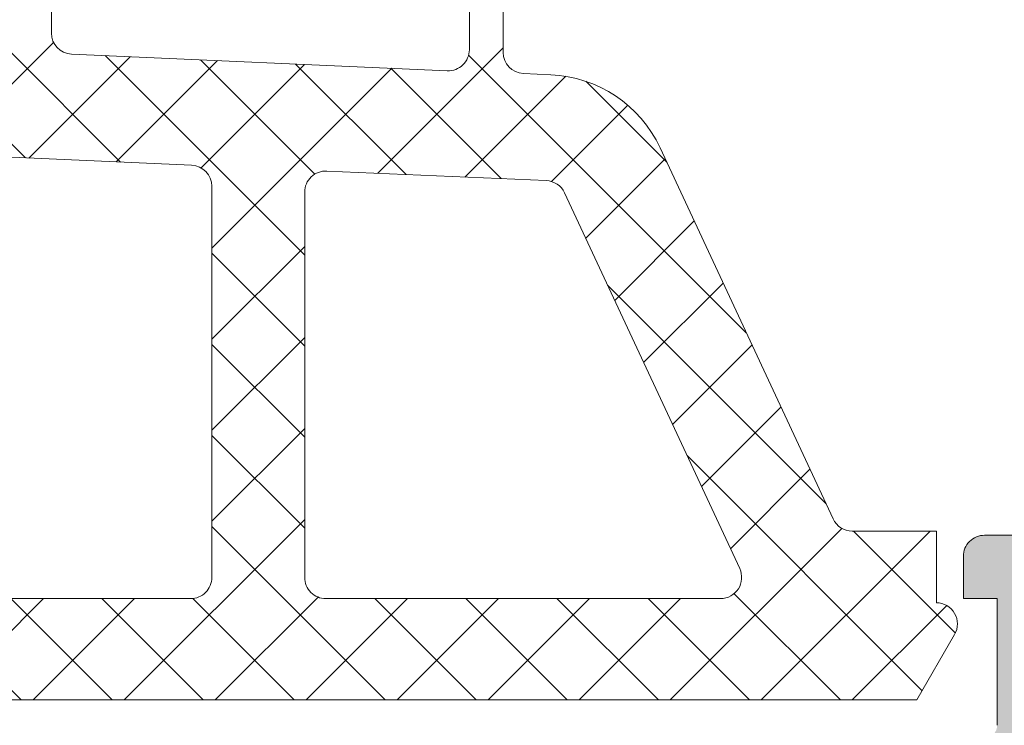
# Model space of a CAD drawing. Header units: millimetres. Extents: x 213386 to 459888, y 74252 to 208052.
# Tile 346 of 517: x 373081 to 373104, y 200468 to 200485. Entities that reach past the tile are written whole.
import ezdxf

# ---------------------------------------------------------------- set-up
doc = ezdxf.new("R2010")
doc.units = ezdxf.units.MM
doc.layers.get('Defpoints').update_dxf_attribs({"color": 255, "lineweight": 0})
doc.layers.add('FASÁDA DETAILNÍ', color=255, linetype='Continuous', lineweight=0)
doc.layers.add('NOVA', color=255, linetype='Continuous', lineweight=0)
doc.styles.add('CS-ROMANS', font='romans.shx', dxfattribs={"width": 0.75, "oblique": 5})
doc.dimstyles.new('A_KÓTA_50', dxfattribs={"dimtxt": 110, "dimasz": 2, "dimexe": 100, "dimexo": 1500, "dimgap": 40, "dimtad": 1, "dimrnd": 1, "dimdsep": 46, "dimtxsty": 'CS-ROMANS', "dimblk": 'KOT_CARA20', "dimcen": 45, "dimse1": 1, "dimse2": 1, "dimclrd": 256, "dimclre": 256, "dimclrt": 256, "dimadec": 0, "dimazin": 0, "dimtfac": 1, "dimtix": 1, "dimtmove": 2, "dimatfit": 3, "dimldrblk": 'OBLIQUE', "dimfxl": 100, "dimtolj": 1, "dimarcsym": 0})
pattern_1 = [(135, (0, 0), (-1.077630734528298, -1.077630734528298), []), (225, (0, 0), (1.077630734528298, -1.077630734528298), [])]

# ---------------------------------------------------------------- blocks, each defined once
blk = doc.blocks.new('A$C29162560')
at = {"layer": 'FASÁDA DETAILNÍ'}
h = blk.add_hatch(dxfattribs=at)
h.set_pattern_fill('ANSI37', color=256, scale=0.48, angle=90, style=0)
h.set_pattern_definition(pattern_1)
edge = h.paths.add_edge_path(flags=16)
edge.add_line((-906.219358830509, -1460.164384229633), (-906.1196148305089, -1461.557238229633))
edge.add_arc((-906.718081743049, -1461.600095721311), 0.5999995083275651, -90.00000835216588, 4.096080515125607, ccw=False)
edge.add_arc((-906.718081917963, -1461.600095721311), 0.5999995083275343, 175.9039194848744, 270.0000083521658, ccw=False)
edge.add_line((-907.3165488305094, -1461.557238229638), (-907.2168048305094, -1460.164384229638))
edge.add_arc((-906.718081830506, -1460.20009870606), 0.500000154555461, 4.096064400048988, 175.9039355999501, ccw=False)
edge = h.paths.add_edge_path(flags=16)
edge.add_arc((-908.3180784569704, -1457.000090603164), 0.4999996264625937, -90.00004280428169, 4.28042947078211e-05, ccw=False)
edge.add_line((-908.3180788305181, -1457.500090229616), (-911.911763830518, -1457.500090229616))
edge.add_arc((-911.9117638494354, -1457.000089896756), 0.5000003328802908, 156.7819733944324, 270.0000021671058, ccw=False)
edge.add_line((-912.3712698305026, -1456.80297422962), (-909.6553918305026, -1450.47187222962))
edge.add_arc((-909.1958864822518, -1450.668988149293), 0.4999998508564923, 87.49988936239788, 156.7819182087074, ccw=False)
edge.add_line((-909.1740758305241, -1450.169464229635), (-908.2962688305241, -1450.207790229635))
edge.add_arc((-908.3180783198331, -1450.707313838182), 0.4999994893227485, -4.485695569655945e-05, 87.50002088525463, ccw=False)
edge.add_line((-907.8180788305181, -1450.707314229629), (-907.8180788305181, -1457.000090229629))
edge = h.paths.add_edge_path(flags=16)
edge.add_line((-882.7641598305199, -1451.591928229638), (-878.61548983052, -1460.488781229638))
edge.add_arc((-879.0686435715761, -1460.70009036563), 0.4999998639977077, -90.00002967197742, 25.000007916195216, ccw=False)
edge.add_line((-879.0686438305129, -1461.200090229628), (-888.418078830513, -1461.200090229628))
edge.add_arc((-888.4180792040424, -1460.700090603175), 0.49999962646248, 179.9999571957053, 270.0000428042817, ccw=False)
edge.add_line((-888.9180788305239, -1460.700090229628), (-888.9180788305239, -1451.576167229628))
edge.add_arc((-888.4180787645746, -1451.57616739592), 0.5000000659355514, 87.49997275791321, 179.9999809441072, ccw=False)
edge.add_line((-888.3962688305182, -1451.076643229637), (-883.1955048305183, -1451.303713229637))
edge.add_arc((-883.2173145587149, -1451.803238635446), 0.5000012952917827, 25.000091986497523, 87.50000252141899, ccw=False)
edge = h.paths.add_edge_path(flags=16)
edge.add_arc((-891.6180784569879, -1460.700090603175), 0.4999996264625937, -90.00004280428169, 4.28042947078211e-05, ccw=False)
edge.add_line((-891.6180788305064, -1461.200090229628), (-898.8180788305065, -1461.200090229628))
edge.add_arc((-898.8180792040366, -1460.700090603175), 0.49999962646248, 179.9999571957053, 270.0000428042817, ccw=False)
edge.add_line((-899.3180788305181, -1460.700090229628), (-899.3180788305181, -1459.500090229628))
edge.add_arc((-901.3180773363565, -1459.500088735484), 1.999998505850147, 359.9999571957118, 450.0000428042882)
edge.add_line((-901.3180788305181, -1457.500090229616), (-905.118078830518, -1457.500090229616))
edge.add_arc((-905.1180792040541, -1457.000090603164), 0.49999962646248, 179.9999571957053, 270.0000428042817, ccw=False)
edge.add_line((-905.6180788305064, -1457.000090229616), (-905.6180788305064, -1450.847029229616))
edge.add_arc((-905.1180787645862, -1450.847029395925), 0.5000000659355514, 87.49997275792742, 179.9999809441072, ccw=False)
edge.add_line((-905.0962688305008, -1450.347505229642), (-899.5962688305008, -1450.587640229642))
edge.add_arc((-899.6180783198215, -1451.08716383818), 0.4999994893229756, -4.4856929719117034e-05, 87.50002088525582, ccw=False)
edge.add_line((-899.1180788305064, -1451.087164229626), (-899.1180788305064, -1456.400090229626))
edge.add_arc((-898.0180788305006, -1456.400090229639), 1.100000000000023, 180, 360)
edge.add_line((-896.9180788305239, -1456.400090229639), (-896.9180788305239, -1451.226879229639))
edge.add_arc((-896.4180787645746, -1451.226879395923), 0.500000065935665, 87.49997275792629, 179.9999809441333, ccw=False)
edge.add_line((-896.3962688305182, -1450.727355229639), (-891.5962688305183, -1450.936928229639))
edge.add_arc((-891.6180783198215, -1451.436451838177), 0.4999994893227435, -4.4856929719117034e-05, 87.50002088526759, ccw=False)
edge.add_line((-891.1180788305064, -1451.436452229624), (-891.1180788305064, -1460.700090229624))
edge = h.paths.add_edge_path()
edge.add_line((-876.4050258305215, -1459.313633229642), (-880.5028748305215, -1450.525767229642))
edge.add_ellipse((-883.2218001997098, -1451.793624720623), major_axis=(-3.00000296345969, 0), ratio=1, start_angle=205.0000306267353, end_angle=267.4999411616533)
edge.add_line((-883.0909388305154, -1448.796477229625), (-883.7398888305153, -1448.768143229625))
edge.add_ellipse((-883.7180793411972, -1448.268619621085), major_axis=(-0.4999994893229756, 0), ratio=1, start_angle=-4.4856929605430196e-05, end_angle=87.50002088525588, ccw=False)
edge.add_line((-884.2180788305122, -1448.268619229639), (-884.2180788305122, -1447.300090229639))
edge.add_ellipse((-884.3180787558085, -1447.300090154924), major_axis=(-0.09999992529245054, 0), ratio=1, start_angle=179.9999571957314, end_angle=270.0000428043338)
edge.add_line((-884.3180788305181, -1447.200090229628), (-884.9180788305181, -1447.200090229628))
edge.add_ellipse((-884.9180789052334, -1447.300090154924), major_axis=(-0.09999992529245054, 0), ratio=1, start_angle=-90.0000428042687, end_angle=4.280426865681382e-05)
edge.add_line((-885.0180788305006, -1447.300090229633), (-885.0180788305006, -1448.203128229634))
edge.add_ellipse((-885.5180788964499, -1448.203128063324), major_axis=(-0.5000000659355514, 0), ratio=1, start_angle=87.49997275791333, end_angle=179.9999809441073, ccw=False)
edge.add_line((-885.5398888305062, -1448.702652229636), (-894.4401828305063, -1448.308814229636))
edge.add_ellipse((-894.4180787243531, -1447.809302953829), major_axis=(-0.5000001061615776, 0), ratio=1, start_angle=-8.298705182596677e-05, end_angle=87.46623077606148, ccw=False)
edge.add_line((-894.9180788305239, -1447.809302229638), (-894.9180788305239, -1447.200090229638))
edge.add_ellipse((-895.0180787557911, -1447.200090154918), major_axis=(-0.09999992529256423, 0), ratio=1, start_angle=179.9999571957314, end_angle=270.0000428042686)
edge.add_line((-895.0180788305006, -1447.100090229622), (-895.6180788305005, -1447.100090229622))
edge.add_ellipse((-895.618078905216, -1447.200090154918), major_axis=(-0.09999992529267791, 0), ratio=1, start_angle=-90.0000428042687, end_angle=4.280426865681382e-05)
edge.add_line((-895.7180788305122, -1447.200090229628), (-895.7180788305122, -1447.729652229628))
edge.add_ellipse((-896.2180793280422, -1447.729652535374), major_axis=(-0.5000004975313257, 0), ratio=1, start_angle=87.46630200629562, end_angle=180.0000350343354, ccw=False)
edge.add_line((-896.2401828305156, -1448.229164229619), (-907.7804078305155, -1447.718508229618))
edge.add_ellipse((-907.7585982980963, -1447.218983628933), major_axis=(-0.5000004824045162, 0), ratio=1, start_angle=-3.2170573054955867, end_angle=87.5000209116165, ccw=False)
edge.add_line((-908.257810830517, -1447.190924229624), (-907.969247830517, -1442.057181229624))
edge.add_ellipse((-907.5588298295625, -1442.172736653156), major_axis=(-0.4263754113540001, 0), ratio=1, start_angle=200.7589723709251, end_angle=344.2751455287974, ccw=False)
edge.add_line((-907.1601348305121, -1442.021613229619), (-907.1613748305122, -1442.254216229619))
edge.add_line((-907.1613748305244, -1442.25421622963), (-907.4595128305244, -1444.13679522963))
edge.add_line((-907.4595128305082, -1444.136795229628), (-907.0590868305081, -1446.986080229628))
edge.add_ellipse((-906.7620062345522, -1446.944329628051), major_axis=(-0.2999999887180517, 0), ratio=1, start_angle=7.999744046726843, end_angle=124.5977463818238)
edge.add_ellipse((-908.2951196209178, -1444.721758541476), major_axis=(-3.000047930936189, 0), ratio=1, start_angle=124.5976412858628, end_angle=198.0084245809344)
edge.add_line((-905.4420408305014, -1443.794273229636), (-906.0756168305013, -1441.539382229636))
edge.add_ellipse((-906.8508293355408, -1441.700311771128), major_axis=(-0.7917403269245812, 0), ratio=1, start_angle=191.7276897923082, end_angle=263.2016537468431)
edge.add_line((-906.7571068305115, -1440.914138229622), (-907.8153168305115, -1440.912917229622))
edge.add_ellipse((-907.6861925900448, -1442.0920034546), major_axis=(-1.186135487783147, 0), ratio=1, start_angle=276.2496781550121, end_angle=341.3444235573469)
edge.add_line((-908.8100068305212, -1441.712584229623), (-909.9043398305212, -1444.953924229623))
edge.add_line((-909.9043398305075, -1444.953924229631), (-912.7941178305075, -1453.003719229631))
edge.add_line((-912.7941178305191, -1453.003719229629), (-917.1269268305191, -1462.901596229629))
edge.add_ellipse((-916.6679178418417, -1463.099866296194), major_axis=(-0.5000002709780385, 0), ratio=1, start_angle=-23.36204948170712, end_angle=89.93342362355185)
edge.add_line((-916.6684988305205, -1463.599866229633), (-916.1217978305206, -1463.600501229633))
edge.add_ellipse((-916.1212175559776, -1463.10050112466), major_axis=(-0.5000004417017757, 0), ratio=1, start_angle=89.93350548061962, end_angle=156.0791754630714)
edge.add_line((-915.6641638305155, -1463.303238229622), (-914.2624078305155, -1460.099235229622))
edge.add_ellipse((-913.3462667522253, -1460.5000895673), major_axis=(-0.9999993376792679, 0), ratio=1, start_angle=269.99994718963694, end_angle=336.3683852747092, ccw=False)
edge.add_line((-913.346265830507, -1459.500090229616), (-908.118323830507, -1459.500090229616))
edge.add_line((-908.1183238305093, -1459.500090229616), (-908.1183148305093, -1461.299569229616))
edge.add_line((-908.118314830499, -1461.299569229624), (-908.6331158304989, -1461.437511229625))
edge.add_ellipse((-908.5183505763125, -1461.714665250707), major_axis=(-0.2999756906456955, 0), ratio=1, start_angle=-67.50629973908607, end_angle=22.5035666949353)
edge.add_line((-908.7954848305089, -1461.829478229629), (-907.946317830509, -1463.099605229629))
edge.add_ellipse((-907.0804536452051, -1462.599884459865), major_axis=(-0.9997207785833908, 0), ratio=1, start_angle=29.99076069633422, end_angle=90.00761184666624)
edge.add_line((-907.0803208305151, -1463.599605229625), (-906.3559598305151, -1463.599574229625))
edge.add_ellipse((-906.3561678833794, -1462.599836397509), major_axis=(-0.9997378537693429, 0), ratio=1, start_angle=90.01192367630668, end_angle=150.0086750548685)
edge.add_line((-905.4902938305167, -1463.099574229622), (-904.6411268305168, -1461.829478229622))
edge.add_ellipse((-904.9182743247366, -1461.714666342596), major_axis=(-0.2999875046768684, 0), ratio=1, start_angle=157.4975938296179, end_angle=247.5013961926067)
edge.add_line((-904.8034808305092, -1461.437511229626), (-905.3182968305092, -1461.299539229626))
edge.add_line((-905.3182968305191, -1461.299539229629), (-905.3183048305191, -1459.500090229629))
edge.add_line((-905.3183048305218, -1459.500090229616), (-902.1180778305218, -1459.500090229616))
edge.add_ellipse((-902.1180776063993, -1459.800090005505), major_axis=(-0.299999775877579, 0), ratio=1, start_angle=179.9999571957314, end_angle=270.0000428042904, ccw=False)
edge.add_line((-901.8180778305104, -1459.800090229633), (-901.8180778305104, -1463.100086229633))
edge.add_ellipse((-901.3180782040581, -1463.100086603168), major_axis=(-0.4999996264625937, 0), ratio=1, start_angle=-4.280429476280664e-05, end_angle=90.00004280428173)
edge.add_line((-901.3180778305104, -1463.600086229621), (-874.4204558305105, -1463.600086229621))
edge.add_line((-874.420455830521, -1463.600086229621), (-873.5253378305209, -1462.049694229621))
edge.add_ellipse((-873.9583503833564, -1461.799694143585), major_axis=(-0.4999999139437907, 0), ratio=1, start_angle=149.999982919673, end_angle=269.9999366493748)
edge.add_line((-873.9583498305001, -1461.299694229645), (-873.9583498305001, -1459.602323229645))
edge.add_line((-873.9583498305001, -1459.602323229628), (-875.9518718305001, -1459.602323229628))
edge.add_ellipse((-875.9518721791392, -1459.102322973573), major_axis=(-0.5000002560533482, 0), ratio=1, start_angle=25.00012858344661, end_angle=90.00003995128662, ccw=False)
h = blk.add_hatch(dxfattribs=at)
h.set_pattern_fill('ANSI37', color=256, scale=0.48, angle=90, style=0)
h.set_pattern_definition(pattern_1)
edge = h.paths.add_edge_path(flags=16)
edge.add_line((-906.219358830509, -1460.164384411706), (-906.1196148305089, -1461.557238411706))
edge.add_arc((-906.718081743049, -1461.600095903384), 0.5999995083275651, -90.00000835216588, 4.096080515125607, ccw=False)
edge.add_arc((-906.718081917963, -1461.600095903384), 0.5999995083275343, 175.9039194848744, 270.0000083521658, ccw=False)
edge.add_line((-907.3165488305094, -1461.557238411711), (-907.2168048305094, -1460.164384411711))
edge.add_arc((-906.718081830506, -1460.200098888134), 0.500000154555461, 4.096064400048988, 175.9039355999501, ccw=False)
edge = h.paths.add_edge_path(flags=16)
edge.add_arc((-908.3180784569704, -1457.000090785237), 0.4999996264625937, -90.00004280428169, 4.28042947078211e-05, ccw=False)
edge.add_line((-908.3180788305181, -1457.50009041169), (-911.911763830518, -1457.50009041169))
edge.add_arc((-911.9117638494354, -1457.000090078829), 0.5000003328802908, 156.7819733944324, 270.0000021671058, ccw=False)
edge.add_line((-912.3712698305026, -1456.802974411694), (-909.6553918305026, -1450.471872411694))
edge.add_arc((-909.1958864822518, -1450.668988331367), 0.4999998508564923, 87.49988936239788, 156.7819182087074, ccw=False)
edge.add_line((-909.1740758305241, -1450.169464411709), (-908.2962688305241, -1450.207790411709))
edge.add_arc((-908.3180783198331, -1450.707314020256), 0.4999994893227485, -4.485695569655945e-05, 87.50002088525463, ccw=False)
edge.add_line((-907.8180788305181, -1450.707314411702), (-907.8180788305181, -1457.000090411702))
edge = h.paths.add_edge_path(flags=16)
edge.add_line((-882.7641598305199, -1451.591928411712), (-878.61548983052, -1460.488781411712))
edge.add_arc((-879.0686435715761, -1460.700090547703), 0.4999998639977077, -90.00002967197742, 25.000007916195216, ccw=False)
edge.add_line((-879.0686438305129, -1461.200090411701), (-888.418078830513, -1461.200090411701))
edge.add_arc((-888.4180792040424, -1460.700090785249), 0.49999962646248, 179.9999571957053, 270.0000428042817, ccw=False)
edge.add_line((-888.9180788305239, -1460.700090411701), (-888.9180788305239, -1451.576167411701))
edge.add_arc((-888.4180787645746, -1451.576167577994), 0.5000000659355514, 87.49997275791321, 179.9999809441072, ccw=False)
edge.add_line((-888.3962688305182, -1451.07664341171), (-883.1955048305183, -1451.30371341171))
edge.add_arc((-883.2173145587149, -1451.80323881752), 0.5000012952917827, 25.000091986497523, 87.50000252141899, ccw=False)
edge = h.paths.add_edge_path(flags=16)
edge.add_arc((-891.6180784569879, -1460.700090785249), 0.4999996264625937, -90.00004280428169, 4.28042947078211e-05, ccw=False)
edge.add_line((-891.6180788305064, -1461.200090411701), (-898.8180788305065, -1461.200090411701))
edge.add_arc((-898.8180792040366, -1460.700090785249), 0.49999962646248, 179.9999571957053, 270.0000428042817, ccw=False)
edge.add_line((-899.3180788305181, -1460.700090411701), (-899.3180788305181, -1459.500090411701))
edge.add_arc((-901.3180773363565, -1459.500088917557), 1.999998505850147, 359.9999571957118, 450.0000428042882)
edge.add_line((-901.3180788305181, -1457.50009041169), (-905.118078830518, -1457.50009041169))
edge.add_arc((-905.1180792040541, -1457.000090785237), 0.49999962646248, 179.9999571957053, 270.0000428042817, ccw=False)
edge.add_line((-905.6180788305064, -1457.00009041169), (-905.6180788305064, -1450.84702941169))
edge.add_arc((-905.1180787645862, -1450.847029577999), 0.5000000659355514, 87.49997275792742, 179.9999809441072, ccw=False)
edge.add_line((-905.0962688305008, -1450.347505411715), (-899.5962688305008, -1450.587640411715))
edge.add_arc((-899.6180783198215, -1451.087164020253), 0.4999994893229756, -4.4856929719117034e-05, 87.50002088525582, ccw=False)
edge.add_line((-899.1180788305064, -1451.0871644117), (-899.1180788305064, -1456.4000904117))
edge.add_arc((-898.0180788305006, -1456.400090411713), 1.100000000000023, 180, 360)
edge.add_line((-896.9180788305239, -1456.400090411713), (-896.9180788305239, -1451.226879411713))
edge.add_arc((-896.4180787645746, -1451.226879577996), 0.500000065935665, 87.49997275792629, 179.9999809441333, ccw=False)
edge.add_line((-896.3962688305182, -1450.727355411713), (-891.5962688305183, -1450.936928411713))
edge.add_arc((-891.6180783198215, -1451.436452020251), 0.4999994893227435, -4.4856929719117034e-05, 87.50002088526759, ccw=False)
edge.add_line((-891.1180788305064, -1451.436452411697), (-891.1180788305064, -1460.700090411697))
edge = h.paths.add_edge_path()
edge.add_line((-876.4050258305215, -1459.313633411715), (-880.5028748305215, -1450.525767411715))
edge.add_ellipse((-883.2218001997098, -1451.793624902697), major_axis=(-3.00000296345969, 0), ratio=1, start_angle=205.0000306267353, end_angle=267.4999411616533)
edge.add_line((-883.0909388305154, -1448.796477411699), (-883.7398888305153, -1448.768143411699))
edge.add_ellipse((-883.7180793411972, -1448.268619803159), major_axis=(-0.4999994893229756, 0), ratio=1, start_angle=-4.4856929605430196e-05, end_angle=87.50002088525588, ccw=False)
edge.add_line((-884.2180788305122, -1448.268619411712), (-884.2180788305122, -1447.300090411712))
edge.add_ellipse((-884.3180787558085, -1447.300090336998), major_axis=(-0.09999992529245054, 0), ratio=1, start_angle=179.9999571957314, end_angle=270.0000428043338)
edge.add_line((-884.3180788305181, -1447.200090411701), (-884.9180788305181, -1447.200090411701))
edge.add_ellipse((-884.9180789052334, -1447.300090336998), major_axis=(-0.09999992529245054, 0), ratio=1, start_angle=-90.0000428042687, end_angle=4.280426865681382e-05)
edge.add_line((-885.0180788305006, -1447.300090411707), (-885.0180788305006, -1448.203128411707))
edge.add_ellipse((-885.5180788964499, -1448.203128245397), major_axis=(-0.5000000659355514, 0), ratio=1, start_angle=87.49997275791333, end_angle=179.9999809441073, ccw=False)
edge.add_line((-885.5398888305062, -1448.70265241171), (-894.4401828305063, -1448.30881441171))
edge.add_ellipse((-894.4180787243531, -1447.809303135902), major_axis=(-0.5000001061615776, 0), ratio=1, start_angle=-8.298705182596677e-05, end_angle=87.46623077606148, ccw=False)
edge.add_line((-894.9180788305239, -1447.809302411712), (-894.9180788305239, -1447.200090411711))
edge.add_ellipse((-895.0180787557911, -1447.200090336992), major_axis=(-0.09999992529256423, 0), ratio=1, start_angle=179.9999571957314, end_angle=270.0000428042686)
edge.add_line((-895.0180788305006, -1447.100090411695), (-895.6180788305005, -1447.100090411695))
edge.add_ellipse((-895.618078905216, -1447.200090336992), major_axis=(-0.09999992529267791, 0), ratio=1, start_angle=-90.0000428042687, end_angle=4.280426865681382e-05)
edge.add_line((-895.7180788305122, -1447.200090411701), (-895.7180788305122, -1447.729652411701))
edge.add_ellipse((-896.2180793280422, -1447.729652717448), major_axis=(-0.5000004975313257, 0), ratio=1, start_angle=87.46630200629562, end_angle=180.0000350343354, ccw=False)
edge.add_line((-896.2401828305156, -1448.229164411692), (-907.7804078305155, -1447.718508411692))
edge.add_ellipse((-907.7585982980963, -1447.218983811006), major_axis=(-0.5000004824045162, 0), ratio=1, start_angle=-3.2170573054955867, end_angle=87.5000209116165, ccw=False)
edge.add_line((-908.257810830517, -1447.190924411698), (-907.969247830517, -1442.057181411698))
edge.add_ellipse((-907.5588298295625, -1442.172736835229), major_axis=(-0.4263754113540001, 0), ratio=1, start_angle=200.7589723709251, end_angle=344.2751455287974, ccw=False)
edge.add_line((-907.1601348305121, -1442.021613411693), (-907.1613748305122, -1442.254216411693))
edge.add_line((-907.1613748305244, -1442.254216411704), (-907.4595128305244, -1444.136795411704))
edge.add_line((-907.4595128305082, -1444.136795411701), (-907.0590868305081, -1446.986080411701))
edge.add_ellipse((-906.7620062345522, -1446.944329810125), major_axis=(-0.2999999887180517, 0), ratio=1, start_angle=7.999744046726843, end_angle=124.5977463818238)
edge.add_ellipse((-908.2951196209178, -1444.72175872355), major_axis=(-3.000047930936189, 0), ratio=1, start_angle=124.5976412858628, end_angle=198.0084245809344)
edge.add_line((-905.4420408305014, -1443.79427341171), (-906.0756168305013, -1441.53938241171))
edge.add_ellipse((-906.8508293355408, -1441.700311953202), major_axis=(-0.7917403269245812, 0), ratio=1, start_angle=191.7276897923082, end_angle=263.2016537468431)
edge.add_line((-906.7571068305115, -1440.914138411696), (-907.8153168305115, -1440.912917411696))
edge.add_ellipse((-907.6861925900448, -1442.092003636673), major_axis=(-1.186135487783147, 0), ratio=1, start_angle=276.2496781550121, end_angle=341.3444235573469)
edge.add_line((-908.8100068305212, -1441.712584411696), (-909.9043398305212, -1444.953924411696))
edge.add_line((-909.9043398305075, -1444.953924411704), (-912.7941178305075, -1453.003719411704))
edge.add_line((-912.7941178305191, -1453.003719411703), (-917.1269268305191, -1462.901596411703))
edge.add_ellipse((-916.6679178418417, -1463.099866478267), major_axis=(-0.5000002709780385, 0), ratio=1, start_angle=-23.36204948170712, end_angle=89.93342362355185)
edge.add_line((-916.6684988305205, -1463.599866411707), (-916.1217978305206, -1463.600501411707))
edge.add_ellipse((-916.1212175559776, -1463.100501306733), major_axis=(-0.5000004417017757, 0), ratio=1, start_angle=89.93350548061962, end_angle=156.0791754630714)
edge.add_line((-915.6641638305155, -1463.303238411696), (-914.2624078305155, -1460.099235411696))
edge.add_ellipse((-913.3462667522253, -1460.500089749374), major_axis=(-0.9999993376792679, 0), ratio=1, start_angle=269.99994718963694, end_angle=336.3683852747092, ccw=False)
edge.add_line((-913.346265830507, -1459.50009041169), (-908.118323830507, -1459.50009041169))
edge.add_line((-908.1183238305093, -1459.50009041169), (-908.1183148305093, -1461.29956941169))
edge.add_line((-908.118314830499, -1461.299569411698), (-908.6331158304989, -1461.437511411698))
edge.add_ellipse((-908.5183505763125, -1461.714665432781), major_axis=(-0.2999756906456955, 0), ratio=1, start_angle=-67.50629973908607, end_angle=22.5035666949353)
edge.add_line((-908.7954848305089, -1461.829478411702), (-907.946317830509, -1463.099605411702))
edge.add_ellipse((-907.0804536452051, -1462.599884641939), major_axis=(-0.9997207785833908, 0), ratio=1, start_angle=29.99076069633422, end_angle=90.00761184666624)
edge.add_line((-907.0803208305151, -1463.599605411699), (-906.3559598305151, -1463.599574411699))
edge.add_ellipse((-906.3561678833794, -1462.599836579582), major_axis=(-0.9997378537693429, 0), ratio=1, start_angle=90.01192367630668, end_angle=150.0086750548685)
edge.add_line((-905.4902938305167, -1463.099574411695), (-904.6411268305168, -1461.829478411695))
edge.add_ellipse((-904.9182743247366, -1461.714666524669), major_axis=(-0.2999875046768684, 0), ratio=1, start_angle=157.4975938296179, end_angle=247.5013961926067)
edge.add_line((-904.8034808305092, -1461.437511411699), (-905.3182968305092, -1461.299539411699))
edge.add_line((-905.3182968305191, -1461.299539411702), (-905.3183048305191, -1459.500090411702))
edge.add_line((-905.3183048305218, -1459.50009041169), (-902.1180778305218, -1459.50009041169))
edge.add_ellipse((-902.1180776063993, -1459.800090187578), major_axis=(-0.299999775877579, 0), ratio=1, start_angle=179.9999571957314, end_angle=270.0000428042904, ccw=False)
edge.add_line((-901.8180778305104, -1459.800090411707), (-901.8180778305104, -1463.100086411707))
edge.add_ellipse((-901.3180782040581, -1463.100086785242), major_axis=(-0.4999996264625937, 0), ratio=1, start_angle=-4.280429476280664e-05, end_angle=90.00004280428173)
edge.add_line((-901.3180778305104, -1463.600086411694), (-874.4204558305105, -1463.600086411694))
edge.add_line((-874.420455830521, -1463.600086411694), (-873.5253378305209, -1462.049694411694))
edge.add_ellipse((-873.9583503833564, -1461.799694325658), major_axis=(-0.4999999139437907, 0), ratio=1, start_angle=149.999982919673, end_angle=269.9999366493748)
edge.add_line((-873.9583498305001, -1461.299694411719), (-873.9583498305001, -1459.602323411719))
edge.add_line((-873.9583498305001, -1459.602323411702), (-875.9518718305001, -1459.602323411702))
edge.add_ellipse((-875.9518721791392, -1459.102323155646), major_axis=(-0.5000002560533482, 0), ratio=1, start_angle=25.00012858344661, end_angle=90.00003995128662, ccw=False)
h = blk.add_hatch(color=256, dxfattribs=at)
edge = h.paths.add_edge_path()
edge.add_arc((-872.9380891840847, -1482.799959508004), 0.120000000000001, 270.0000000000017, 360.00000000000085, ccw=False)
edge.add_line((-872.9380891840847, -1482.919959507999), (-875.6980871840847, -1482.919959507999))
edge.add_arc((-875.6980871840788, -1483.219959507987), 0.3000000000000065, 450, 539.9999999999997)
edge.add_line((-875.9980871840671, -1483.219959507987), (-875.9980871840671, -1484.19993382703))
edge.add_arc((-875.6980871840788, -1484.19993382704), 0.3000000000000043, 179.9999999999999, 270)
edge.add_line((-875.6980871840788, -1484.499933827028), (-873.8180761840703, -1484.499933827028))
edge.add_arc((-873.5505328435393, -1484.578800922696), 0.2789255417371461, 88.83712992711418, 163.575405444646, ccw=False)
edge.add_line((-873.5448721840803, -1484.299932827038), (-873.0912781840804, -1484.299932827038))
edge.add_arc((-873.0856097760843, -1484.578770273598), 0.2788950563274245, 16.419876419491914, 91.16458937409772, ccw=False)
edge.add_line((-872.8180891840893, -1484.499933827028), (-872.8180891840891, -1485.300108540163))
edge.add_arc((-871.8180891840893, -1485.300108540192), 0.9999999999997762, 179.9999999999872, 269.9999999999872)
edge.add_line((-871.8180891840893, -1486.300108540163), (-868.3180818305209, -1486.300108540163))
edge.add_arc((-868.3181016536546, -1485.30008871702), 1.000019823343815, 270.0011357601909, 359.9988642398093)
edge.add_line((-867.3180818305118, -1485.300108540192), (-867.3180818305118, -1484.800108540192))
edge.add_line((-867.3180818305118, -1484.800108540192), (-869.8180818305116, -1484.800108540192))
edge.add_arc((-869.8180364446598, -1483.800063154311), 1.000045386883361, 180.0026002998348, 269.99739970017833, ccw=False)
edge.add_line((-870.8180818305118, -1483.800108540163), (-870.8180818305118, -1482.500090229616))
edge.add_arc((-869.8180293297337, -1482.500142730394), 1.000052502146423, 90.00300791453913, 179.9969920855, ccw=False)
edge.add_line((-869.8180818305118, -1481.500090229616), (-862.8180818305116, -1481.500090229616))
edge.add_arc((-862.3180818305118, -1482.025211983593), 0.7250881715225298, 46.40381611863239, 133.5961838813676, ccw=False)
edge.add_line((-861.8180818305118, -1481.500090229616), (-855.7839936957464, -1481.500090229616))
edge.add_arc((-855.7840461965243, -1482.500142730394), 1.000052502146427, 360.0030079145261, 449.9969920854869, ccw=False)
edge.add_line((-854.7839936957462, -1482.500090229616), (-854.7839936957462, -1483.800108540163))
edge.add_arc((-855.7840390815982, -1483.800063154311), 1.000045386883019, 270.00260029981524, 359.9973997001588, ccw=False)
edge.add_line((-855.7839936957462, -1484.800108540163), (-857.318081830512, -1484.800108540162))
edge.add_line((-857.3180818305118, -1484.800108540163), (-857.3180818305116, -1485.400114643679))
edge.add_line((-857.3180818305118, -1485.400114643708), (-856.2180757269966, -1486.500090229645))
edge.add_line((-856.2180757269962, -1486.500090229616), (-852.8180818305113, -1486.500090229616))
edge.add_line((-852.8180818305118, -1486.500090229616), (-852.8180818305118, -1459.500189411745))
edge.add_line((-852.8180818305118, -1459.500189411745), (-856.218075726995, -1459.500189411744))
edge.add_line((-856.2180757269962, -1459.500189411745), (-857.3180818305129, -1460.600164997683))
edge.add_line((-857.3180818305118, -1460.600164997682), (-857.318081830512, -1461.200171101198))
edge.add_line((-857.3180818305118, -1461.200171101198), (-855.783993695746, -1461.200171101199))
edge.add_arc((-855.7840390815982, -1462.200216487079), 1.000045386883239, 360.0026002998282, 449.99739970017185, ccw=False)
edge.add_line((-854.7839936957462, -1462.200171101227), (-854.7839936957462, -1463.500189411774))
edge.add_arc((-855.7840461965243, -1463.500136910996), 1.000052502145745, 270.00300791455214, 359.99699208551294, ccw=False)
edge.add_line((-855.7839936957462, -1464.500189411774), (-861.8180818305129, -1464.500189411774))
edge.add_arc((-862.3180818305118, -1463.975067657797), 0.7250881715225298, 226.4038161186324, 313.59618388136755, ccw=False)
edge.add_line((-862.8180818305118, -1464.500189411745), (-869.8180818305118, -1464.500189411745))
edge.add_arc((-869.8180293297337, -1463.500136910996), 1.000052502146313, 180.0030079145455, 269.99699208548, ccw=False)
edge.add_line((-870.8180818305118, -1463.500189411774), (-870.8180818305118, -1462.200171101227))
edge.add_arc((-869.8180364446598, -1462.200216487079), 1.000045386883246, 90.0026002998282, 179.9973997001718, ccw=False)
edge.add_line((-869.8180818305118, -1461.200171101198), (-867.3180818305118, -1461.200171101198))
edge.add_line((-867.3180818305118, -1461.200171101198), (-867.3180818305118, -1460.700171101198))
edge.add_arc((-868.3181016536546, -1460.70019092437), 1.000019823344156, 360.0011357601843, 449.9988642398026)
edge.add_line((-868.3180818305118, -1459.700171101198), (-872.8180818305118, -1459.700171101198))
edge.add_arc((-872.8180921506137, -1460.200160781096), 0.4999896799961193, 449.9988173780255, 540.0011826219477)
edge.add_line((-873.3180818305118, -1460.200171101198), (-873.318081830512, -1461.200171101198))
edge.add_line((-873.3180818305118, -1461.200171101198), (-872.5180787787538, -1461.200171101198))
edge.add_line((-872.518078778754, -1461.200171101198), (-872.5180787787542, -1464.200186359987))
edge.add_arc((-872.818086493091, -1464.200189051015), 0.3000077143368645, 269.9994860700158, 360.00051393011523, ccw=False)
edge.add_arc((-873.0856097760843, -1464.421360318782), 0.2788950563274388, 268.83541062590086, 343.5801235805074, ccw=False)
edge.add_line((-873.0912781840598, -1464.700197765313), (-873.5448721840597, -1464.700197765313))
edge.add_arc((-873.5505328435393, -1464.421329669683), 0.2789255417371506, 196.4245945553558, 271.1628700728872, ccw=False)
edge.add_line((-873.8180761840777, -1464.500196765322), (-875.6980871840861, -1464.500196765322))
edge.add_arc((-875.6980871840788, -1464.80019676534), 0.3000000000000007, 449.9999999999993, 539.9999999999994)
edge.add_line((-875.9980871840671, -1464.80019676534), (-875.9980871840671, -1465.780171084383))
edge.add_arc((-875.6980871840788, -1465.780171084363), 0.3000000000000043, 180, 270)
edge.add_line((-875.6980871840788, -1466.080171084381), (-872.9380891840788, -1466.080171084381))
edge.add_arc((-872.9380891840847, -1466.200171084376), 0.1200000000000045, 360, 449.9999999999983, ccw=False)
edge.add_line((-872.8180891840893, -1466.200171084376), (-872.8180891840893, -1470.500196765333))
edge.add_arc((-873.3180891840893, -1470.500196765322), 0.4999999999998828, 270.0000000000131, 360.0000000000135, ccw=False)
edge.add_line((-873.3180891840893, -1471.000196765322), (-874.0180891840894, -1471.000196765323))
edge.add_line((-874.0180891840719, -1471.000196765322), (-876.4109095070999, -1469.618701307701))
edge.add_arc((-876.4799693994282, -1469.738316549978), 0.1381197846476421, 419.9999999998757, 547.7024374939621)
edge.add_arc((-871.6386181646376, -1469.290698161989), 4.999999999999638, 185.3492280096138, 251.2905992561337)
edge.add_arc((-873.4028443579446, -1474.50006529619), 0.5000000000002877, 288.7094007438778, 431.2905992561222, ccw=False)
edge.add_arc((-871.6386181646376, -1479.709432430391), 4.999999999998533, 108.7094007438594, 174.6507719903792)
edge.add_arc((-876.4799693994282, -1479.261814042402), 0.1381197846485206, 172.2975625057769, 299.9999999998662)
edge.add_line((-876.4109095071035, -1479.381429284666), (-874.0180891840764, -1477.999933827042))
edge.add_line((-874.0180891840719, -1477.999933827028), (-873.3180891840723, -1477.999933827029))
edge.add_arc((-873.3180891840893, -1478.499933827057), 0.5000000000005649, 359.9999999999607, 449.99999999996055, ccw=False)
edge.add_line((-872.8180891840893, -1478.499933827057), (-872.8180891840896, -1482.799959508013))
edge = h.paths.add_edge_path(flags=16)
edge.add_arc((-854.9180879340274, -1467.50018178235), 0.5, 360, 450, ccw=False)
edge.add_line((-854.4180879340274, -1467.50018178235), (-854.4180879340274, -1479.500090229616))
edge.add_arc((-854.9180879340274, -1479.500090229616), 0.5, 270, 360, ccw=False)
edge.add_line((-854.9180879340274, -1480.000090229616), (-870.6180696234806, -1480.000090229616))
edge.add_arc((-870.6180696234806, -1479.500090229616), 0.5, 180, 270, ccw=False)
edge.add_line((-871.1180696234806, -1479.500090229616), (-871.1180696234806, -1467.50018178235))
edge.add_arc((-870.6180696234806, -1467.50018178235), 0.5, 90, 180, ccw=False)
edge.add_line((-870.6180696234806, -1467.00018178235), (-869.1180696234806, -1467.00018178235))
edge.add_line((-869.1180696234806, -1467.00018178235), (-869.1180696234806, -1466.50018178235))
edge.add_arc((-868.6180696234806, -1466.50018178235), 0.5000000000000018, 90.0000000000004, 180, ccw=False)
edge.add_line((-868.6180696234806, -1466.00018178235), (-856.9180879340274, -1466.00018178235))
edge.add_arc((-856.9180879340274, -1466.50018178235), 0.5, 360, 449.9999999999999, ccw=False)
edge.add_line((-856.4180879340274, -1466.50018178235), (-856.4180879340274, -1467.00018178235))
edge.add_line((-856.4180879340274, -1467.00018178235), (-854.9180879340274, -1467.00018178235))
h = blk.add_hatch(dxfattribs=at)
h.set_pattern_fill('LINIE', color=256, scale=1.2, angle=-1.272221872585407e-14, style=0)
h.set_pattern_definition([(360, (-915.9426948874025, -1483.783052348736), (2.939128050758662e-16, 1.2), [])])
edge = h.paths.add_edge_path()
edge.add_arc((-912.4079985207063, -1465.809279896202), 0.300000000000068, 269.9979247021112, 359.9979247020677)
edge.add_line((-912.1079985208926, -1465.809290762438), (-912.1079698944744, -1464.998959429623))
edge.add_arc((-911.6079725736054, -1464.998974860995), 0.4999973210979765, 89.99761772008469, 179.9982316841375, ccw=False)
edge.add_line((-911.6079517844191, -1464.498977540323), (-910.7668795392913, -1464.497656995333))
edge.add_arc((-910.7668795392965, -1464.297656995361), 0.1999999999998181, 270, 360.0000000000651)
edge.add_line((-910.5668795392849, -1464.297656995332), (-910.5668795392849, -1460.197656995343))
edge.add_arc((-910.0668795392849, -1460.197656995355), 0.5, 90, 180, ccw=False)
edge.add_line((-910.0668795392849, -1459.697656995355), (-909.2361303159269, -1459.697656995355))
edge.add_arc((-909.2361303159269, -1460.697656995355), 0.9999999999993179, 15.000000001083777, 90.00000000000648, ccw=False)
edge.add_line((-908.2702044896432, -1460.438837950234), (-908.066879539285, -1461.197656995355))
edge.add_line((-908.0668795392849, -1461.197656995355), (-909.0668795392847, -1461.197656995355))
edge.add_line((-909.0668795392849, -1461.197656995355), (-909.0668795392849, -1463.497656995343))
edge.add_arc((-908.0627530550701, -1463.495947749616), 1.004127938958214, 180.0975300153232, 269.7659122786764)
edge.add_line((-908.0668555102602, -1464.500067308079), (-905.0669771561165, -1464.500067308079))
edge.add_arc((-905.0710055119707, -1463.495947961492), 1.004127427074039, 270.2298596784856, 359.9024820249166)
edge.add_line((-904.0668795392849, -1463.497656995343), (-904.0668795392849, -1461.197656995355))
edge.add_line((-904.0668795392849, -1461.197656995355), (-905.0668795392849, -1461.197656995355))
edge.add_line((-905.0668795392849, -1461.197656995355), (-904.8635545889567, -1460.438837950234))
edge.add_arc((-903.897628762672, -1460.697656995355), 0.9999999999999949, 89.99999999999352, 164.9999999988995, ccw=False)
edge.add_line((-903.897628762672, -1459.697656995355), (-903.0668795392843, -1459.697656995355))
edge.add_arc((-903.0668795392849, -1460.197656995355), 0.5, 0, 90, ccw=False)
edge.add_line((-902.5668795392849, -1460.197656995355), (-902.5668795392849, -1464.297656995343))
edge.add_arc((-902.3627064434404, -1464.295928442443), 0.2041804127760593, 180.4850610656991, 268.8441310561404)
edge.add_line((-902.3668252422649, -1464.500067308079), (-876.5254584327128, -1464.500090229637))
edge.add_arc((-876.5254738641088, -1465.000087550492), 0.4999973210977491, -0.002382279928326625, 89.99823168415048, ccw=False)
edge.add_line((-876.0254765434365, -1465.000108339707), (-876.0255051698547, -1465.810439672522))
edge.add_arc((-875.7255051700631, -1465.810450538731), 0.300000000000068, 179.9979247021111, 269.9979247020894)
edge.add_line((-875.7255160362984, -1466.110450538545), (-873.3255176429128, -1466.110205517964))
edge.add_arc((-873.3255331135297, -1466.610201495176), 0.4999959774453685, -0.002377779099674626, 89.9982271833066, ccw=False)
edge.add_line((-872.825537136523, -1466.610222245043), (-872.8256637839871, -1470.086763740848))
edge.add_arc((-873.8154767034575, -1469.944417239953), 0.9999960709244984, 237.27090860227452, 351.8163166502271, ccw=False)
edge.add_line((-874.35614209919, -1470.785650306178), (-876.6397511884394, -1469.467097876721))
edge.add_arc((-876.8897668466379, -1469.900101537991), 0.5000000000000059, 59.99792810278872, 89.9978647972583)
edge.add_line((-876.8897482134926, -1469.40010153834), (-911.244016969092, -1469.399015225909))
edge.add_arc((-911.2440345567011, -1469.899015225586), 0.5000000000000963, 89.99798460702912, 119.9979213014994)
edge.add_line((-911.4940188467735, -1469.465993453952), (-913.7777234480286, -1470.784380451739))
edge.add_arc((-914.3183279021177, -1469.943108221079), 0.9999960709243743, 188.1795327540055, 302.7249408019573, ccw=False)
edge.add_line((-915.3081511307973, -1470.085383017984), (-915.3080244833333, -1466.608841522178))
edge.add_arc((-914.8080285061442, -1466.608856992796), 0.4999959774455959, 89.9976222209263, 179.9982271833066, ccw=False)
edge.add_line((-914.8080077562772, -1466.108861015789), (-912.4080093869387, -1466.109279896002))
edge = h.paths.add_edge_path(flags=16)
edge.add_line((-888.2168857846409, -1466.299555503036), (-888.2168857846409, -1467.599549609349))
edge.add_arc((-887.7168894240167, -1467.5995532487), 0.4999963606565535, 179.9995829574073, 270.0004170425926)
edge.add_line((-887.7168857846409, -1468.099549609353), (-878.8668918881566, -1468.099549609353))
edge.add_arc((-878.8668882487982, -1467.5995532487), 0.4999963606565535, 269.9995829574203, 360.0004170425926)
edge.add_line((-878.366891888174, -1467.599549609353), (-878.366891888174, -1466.299555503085))
edge.add_arc((-878.8668918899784, -1466.299538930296), 0.5000000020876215, 359.9981008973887, 449.9999997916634)
edge.add_line((-878.8668918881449, -1465.7995389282), (-887.7168857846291, -1465.7995389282))
edge.add_arc((-887.7168857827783, -1466.299538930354), 0.5000000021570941, 90.00000021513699, 180.0018990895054)
edge = h.paths.add_edge_path(flags=16)
edge.add_arc((-898.4168918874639, -1466.2995389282), 0.5, 89.99999999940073, 180)
edge.add_line((-898.9168918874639, -1466.2995389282), (-898.9168918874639, -1467.599549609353))
edge.add_arc((-898.4168918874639, -1467.599549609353), 0.5, 180, 270.0000000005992)
edge.add_line((-898.4168918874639, -1468.099549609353), (-889.7168857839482, -1468.099549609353))
edge.add_arc((-889.7168857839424, -1467.599549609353), 0.5, 270.0000000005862, 359.9999999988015)
edge.add_line((-889.2168857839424, -1467.599549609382), (-889.2168857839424, -1466.29953892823))
edge.add_arc((-889.7168857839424, -1466.2995389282), 0.5, 359.9999999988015, 449.9999999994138)
edge.add_line((-889.7168857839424, -1465.7995389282), (-898.4168918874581, -1465.7995389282))
edge = h.paths.add_edge_path(flags=16)
edge.add_arc((-900.4168882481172, -1467.599553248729), 0.4999963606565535, 269.9995829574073, 360.0004170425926)
edge.add_line((-899.9168918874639, -1467.599549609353), (-899.9168918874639, -1466.299555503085))
edge.add_arc((-900.4168918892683, -1466.299538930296), 0.5000000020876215, 359.9981008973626, 449.9999997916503)
edge.add_line((-900.4168918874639, -1465.7995389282), (-909.2669010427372, -1465.7995389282))
edge.add_arc((-909.2669010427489, -1466.299523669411), 0.4999847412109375, 89.99999999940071, 180)
edge.add_line((-909.7668857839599, -1466.299523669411), (-909.7668857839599, -1467.599534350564))
edge.add_arc((-909.2668705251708, -1467.599534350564), 0.5000152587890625, 180, 270.0000000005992)
edge.add_line((-909.2668705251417, -1468.099549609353), (-900.4168918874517, -1468.099549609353))
for p, q in [((-868.3180818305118, -1459.700171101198), (-872.8180818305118, -1459.700171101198)), ((-873.3180818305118, -1460.200171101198), (-873.3180818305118, -1461.200171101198)), ((-873.3180818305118, -1461.200171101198), (-872.518078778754, -1461.200171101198)), ((-872.518078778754, -1461.200171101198), (-872.518078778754, -1464.200186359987))]:
    blk.add_line(p, q, dxfattribs=at)
at = {"layer": 'FASÁDA DETAILNÍ', "extrusion": (0, 0, -1)}
for points in [[(885.0180788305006, -1447.300090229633), (885.0180788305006, -1448.203128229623), (885.0180788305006, -1448.203128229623, 0.427052), (885.5398888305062, -1448.702652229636), (894.4401828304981, -1448.308814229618), (894.4401828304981, -1448.308814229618, 0.40132), (894.9180788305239, -1447.809302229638), (894.9180788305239, -1447.200090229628)], [(901.3180778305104, -1463.600086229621), (874.420455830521, -1463.600086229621), (873.525337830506, -1462.049694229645), (873.525337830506, -1462.049694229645, -0.57735), (873.9583498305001, -1461.299694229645), (873.9583498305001, -1459.602323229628), (875.9518718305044, -1459.602323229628), (875.9518718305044, -1459.602323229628, 0.291473), (876.4050258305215, -1459.313633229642), (876.4050258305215, -1459.313633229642), (880.5028748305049, -1450.525767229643), (880.5028748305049, -1450.525767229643, -0.279675), (883.0909388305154, -1448.796477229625), (883.7398888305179, -1448.768143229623), (883.7398888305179, -1448.768143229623, 0.401491), (884.2180788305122, -1448.268619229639), (884.2180788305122, -1447.300090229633)], [(885.0180788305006, -1447.300090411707), (885.0180788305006, -1448.203128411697), (885.0180788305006, -1448.203128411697, 0.427052), (885.5398888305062, -1448.70265241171), (894.4401828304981, -1448.308814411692), (894.4401828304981, -1448.308814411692, 0.40132), (894.9180788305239, -1447.809302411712), (894.9180788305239, -1447.200090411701)], [(901.3180778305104, -1463.600086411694), (874.420455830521, -1463.600086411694), (873.525337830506, -1462.049694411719), (873.525337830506, -1462.049694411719, -0.57735), (873.9583498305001, -1461.299694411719), (873.9583498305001, -1459.602323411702), (875.9518718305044, -1459.602323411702), (875.9518718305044, -1459.602323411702, 0.291473), (876.4050258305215, -1459.313633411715), (876.4050258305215, -1459.313633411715), (880.5028748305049, -1450.525767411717), (880.5028748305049, -1450.525767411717, -0.279675), (883.0909388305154, -1448.796477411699), (883.7398888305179, -1448.768143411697), (883.7398888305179, -1448.768143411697, 0.401491), (884.2180788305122, -1448.268619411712), (884.2180788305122, -1447.300090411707)]]:
    blk.add_lwpolyline(points, format="xyb", dxfattribs=at)
at = {"layer": 'FASÁDA DETAILNÍ'}
for points in [[(-896.3962688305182, -1450.727355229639), (-891.5962688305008, -1450.936928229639), (-891.5962688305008, -1450.936928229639, -0.401491), (-891.1180788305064, -1451.436452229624), (-891.1180788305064, -1460.700090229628), (-891.1180788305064, -1460.700090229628, -0.414214), (-891.6180788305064, -1461.200090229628), (-898.8180788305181, -1461.200090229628)], [(-896.3962688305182, -1450.727355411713), (-891.5962688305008, -1450.936928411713), (-891.5962688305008, -1450.936928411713, -0.401491), (-891.1180788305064, -1451.436452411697), (-891.1180788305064, -1460.700090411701), (-891.1180788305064, -1460.700090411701, -0.414214), (-891.6180788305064, -1461.200090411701), (-898.8180788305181, -1461.200090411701)]]:
    blk.add_lwpolyline(points, format="xyb", dxfattribs=at)
for points in [[(-882.7641598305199, -1451.591928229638), (-878.6154898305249, -1460.488781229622), (-878.6154898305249, -1460.488781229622, -0.548619), (-879.0686438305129, -1461.200090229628), (-888.4180788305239, -1461.200090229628), (-888.4180788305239, -1461.200090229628, -0.414214), (-888.9180788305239, -1460.700090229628), (-888.9180788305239, -1451.576167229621), (-888.9180788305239, -1451.576167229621, -0.427052), (-888.3962688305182, -1451.076643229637), (-883.1955048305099, -1451.30371322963), (-883.1955048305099, -1451.30371322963, -0.279675), (-882.7641598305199, -1451.591928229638)], [(-882.7641598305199, -1451.591928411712), (-878.6154898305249, -1460.488781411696), (-878.6154898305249, -1460.488781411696, -0.548619), (-879.0686438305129, -1461.200090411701), (-888.4180788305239, -1461.200090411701), (-888.4180788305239, -1461.200090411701, -0.414214), (-888.9180788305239, -1460.700090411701), (-888.9180788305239, -1451.576167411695), (-888.9180788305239, -1451.576167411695, -0.427052), (-888.3962688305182, -1451.07664341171), (-883.1955048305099, -1451.303713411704), (-883.1955048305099, -1451.303713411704, -0.279675), (-882.7641598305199, -1451.591928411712)]]:
    blk.add_lwpolyline(points, format="xyb", close=True, dxfattribs=at)
blk.add_arc((-872.8180921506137, -1460.200160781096), 0.4999896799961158, 89.99881737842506, 180.0011826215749, dxfattribs=at)
blk = doc.blocks.new('KOT_CARA20')
for p, q in [((0, 20), (0, -20)), ((0, 1.77635683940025e-15), (14.14213562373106, 14.14213562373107)), ((0, 1.77635683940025e-15), (-14.14213562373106, -14.14213562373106))]:
    blk.add_line(p, q)
blk = doc.blocks.new('*D3950')
at = {"lineweight": -2, "transparency": 16777216}
blk.add_line((373745.5484535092, 181384.1544280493), (373745.5484535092, 202680.1544280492), dxfattribs=at)
at = {"layer": 'Defpoints', "color": 0, "transparency": 16777216}
for p in [(373428.8610481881, 202682.1544280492), (373745.5484535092, 202682.1544280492), (373010.8245114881, 181382.1544280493)]:
    blk.add_point(p, dxfattribs=at)
at = {"lineweight": -2, "transparency": 16777216, "xscale": 2, "yscale": 2, "zscale": 2}
for p, rotation in [((373745.5484535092, 202682.1544280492), 90), ((373745.5484535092, 181382.1544280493), 270)]:
    blk.add_blockref('KOT_CARA20', p, dxfattribs=dict(at, rotation=rotation))
at = {"transparency": 16777216, "insert": (373643.048453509, 192725.8304927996), "char_height": 110, "attachment_point": 5, "rotation": 90, "style": 'CS-ROMANS'}
blk.add_mtext('\\A1;21300', dxfattribs=at)
blk = doc.blocks.new('_OBLIQUE')
at = {"color": 0, "linetype": 'ByBlock', "ltscale": 15}
blk.add_line((-0.5, -0.5), (0.5, 0.5), dxfattribs=at)

msp = doc.modelspace()

# ---------------------------------------------------------------- block references
at = {"layer": 'NOVA'}
msp.add_blockref('A$C29162560', (373976.6382373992, 201932.1544280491), dxfattribs=at)

# ---------------------------------------------------------------- dimensions: what is measured, and where the dimension line sits
dim = msp.add_linear_dim(base=(373745.5484535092, 202682.1544280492), p1=(373010.824511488, 181382.1544280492), p2=(373428.8610481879, 202682.1544280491), angle=90, dimstyle='A_KÓTA_50')
dim.commit()
dim.dimension.update_dxf_attribs({"geometry": '*D3950', "text_midpoint": (373643.048453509, 192725.8304927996), "dimtype": 160})

doc.saveas('drawing.dxf')
